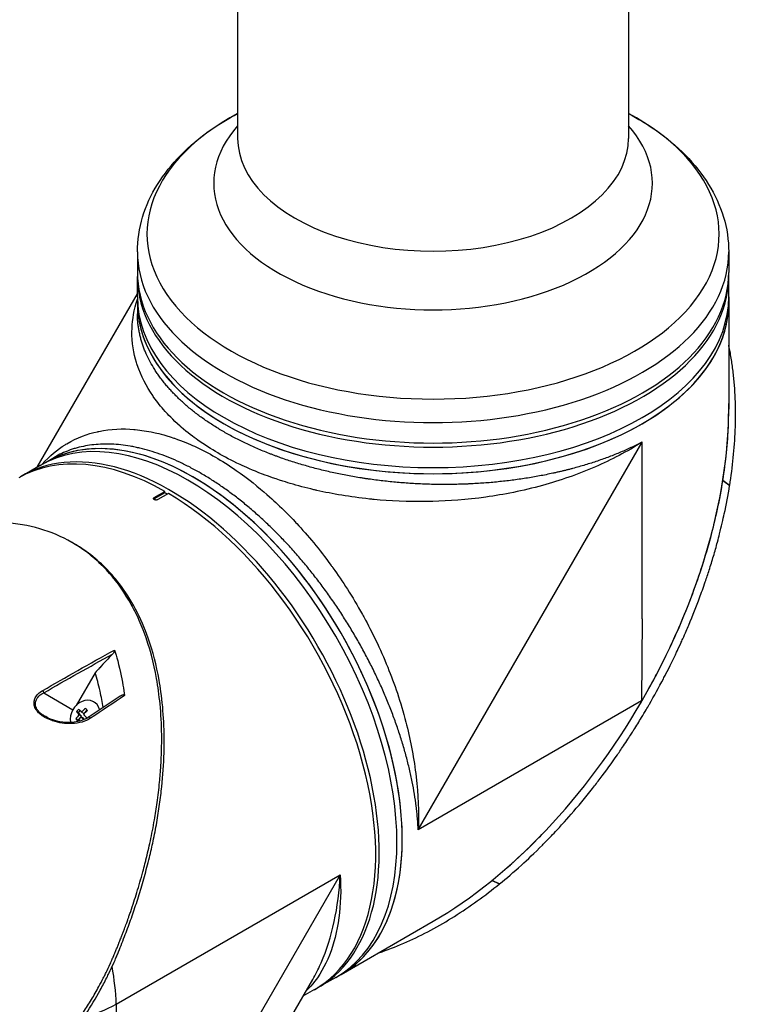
# Model space of a CAD drawing. Header units: millimetres. Extents: x 0 to 4378, y 0 to 2376.
# Tile 329 of 339: x 2626 to 2770, y 1484 to 1681. Entities that reach past the tile are written whole.
import ezdxf

# ---------------------------------------------------------------- set-up
doc = ezdxf.new("R2010")
doc.units = ezdxf.units.MM
doc.header["$LTSCALE"] = 0.2
doc.layers.add('01_Object Line', color=4, linetype='Continuous')

# ---------------------------------------------------------------- blocks, each defined once
blk = doc.blocks.new('Blk$A32R2-0W24N')
for p, q in [((39, 810.22), (39, 623.23)), ((-39, 783.9), (-39, 623.23)), ((-59, 600.55), (-59, 596.46)), ((59, 600.55), (59, 596.46)), ((-59, 591.56), (-59, 595.65)), ((59, 591.56), (59, 595.65)), ((-78.98, 557.59), (-59, 592.19)), ((-59, 591.56), (-59, 590.34)), ((-59, 590.34), (-59, 588.21)), ((59, 591.56), (59, 590.34)), ((59, 590.34), (59, 569.13)), ((-2.97, 485.17), (41.72, 562.58)), ((41.72, 527.31), (41.72, 562.58)), ((-78.43, 557.91), (-77.37, 558.52)), ((-77.37, 558.52), (-75.53, 559.58)), ((-78.43, 557.91), (-81.97, 555.87)), ((-38.45, 558.08), (-38.45, 558.08)), ((-17.19, 555.93), (-17.19, 555.93)), ((57.83, 554.93), (57.83, 554.92)), ((57.83, 554.93), (59.19, 553.94)), ((59.18, 553.93), (57.83, 554.92)), ((-55.65, 551.51), (-53.53, 552.74)), ((-53.53, 552.49), (-55.65, 551.27)), ((-53.53, 552.49), (-53.53, 552.74)), ((-53.03, 552.21), (-53.53, 552.49)), ((59.18, 553.93), (59.19, 553.94)), ((-55.65, 551.51), (-55.65, 551.27)), ((-52.82, 552.33), (-54.94, 551.11)), ((-17.02, 551.78), (-17.02, 551.78)), ((-71.54, 542.24), (-72.04, 542.52)), ((-22.98, 541.44), (-22.98, 541.44)), ((41.72, 527.31), (41.6, 510.9)), ((-67.45, 516.55), (-71.24, 510)), ((-77.7, 512.53), (-71.87, 509.16)), ((-67.56, 510.65), (-67.7, 510.74)), ((41.6, 510.9), (-2.97, 485.17)), ((-70.9, 507.09), (-71.27, 507.31)), ((-70.78, 508.56), (-71.15, 508.77)), ((-70.9, 507.09), (-70.18, 507.89)), ((-70.78, 508.56), (-70.41, 508.97)), ((-70.18, 507.89), (-70.78, 508.56)), ((-70.18, 507.89), (-70.66, 508.17)), ((-69.77, 507.44), (-70.26, 507.72)), ((-69.69, 508.42), (-70.18, 508.7)), ((-69.6, 507.24), (-69.77, 507.44)), ((-69.69, 508.42), (-69.06, 509.11)), ((-70.8, 506.98), (-70.9, 507.09)), ((-63.22, 450.39), (-18.53, 476.19)), ((-18.53, 476.19), (-63.22, 398.79)), ((13.24, 474.37), (11.7, 475.04)), ((11.72, 475.06), (13.25, 474.38)), ((13.24, 474.37), (13.25, 474.38)), ((-18.37, 456.33), (0, 466.94)), ((-19.43, 455.72), (-18.37, 456.33)), ((-63.69, 455.62), (-63.69, 455.62)), ((-48.15, 413.51), (-24.01, 455.32)), ((-19.43, 455.72), (-22.97, 453.68)), ((-23.67, 453.27), (-25.96, 451.95)), ((-63.22, 450.39), (-63.22, 398.79))]:
    blk.add_line(p, q)
for centre, major_axis, ratio, start_param, end_param in [((0, 604.13), (-57.09, 0), 0.57735, 5.464399, 10.243564), ((0, 614.27), (-43.77, 0), 0.57735, 5.811978, 9.895986), ((0, 623.23), (-39, 0), 0.57735, 0, 3.141593), ((0, 600.55), (-59, 0), 0.57735, 0, 3.141593), ((0, 595.65), (59, 0), 0.57735, 3.129608, 6.29517), ((0, 596.46), (-59, 0), 0.57735, 0, 3.141593), ((0, 591.56), (59, 0), 0.57735, 3.141593, 6.283185), ((0, 591.56), (59, 0), 0.57735, 3.141593, 6.283185), ((0, 590.34), (-59, 0), 0.57735, 0, 3.141593), ((0, 590.34), (59, 0), 0.57735, 3.141593, 6.283185), ((0, 535.06), (-41.72, -72.26), 0.57735, 1.570796, 2.356194), ((-48.93, 506.81), (-29.5, 51.1), 0.57735, 3.141593, 6.283185), ((-48.93, 506.81), (-29.5, 51.1), 0.57735, 3.141593, 6.283185), ((-47.87, 507.42), (29.5, -51.1), 0.57735, 0, 3.141593), ((-47.87, 507.42), (-29.5, 51.1), 0.57735, 3.141593, 6.283185), ((-45.56, 566.52), (2.1, 0), 0.57735, 1.972028, 1.97218), ((-45.56, 566.52), (-2.1, 0), 0.57735, 2.574714, 2.574853), ((0, 583.56), (30.05, 52.05), 0.57735, 2.239653, 2.239654), ((-52.47, 504.77), (-29.5, 51.1), 0.57735, 3.129608, 6.29517), ((39.53, 560.48), (2.1, 0), 0.57735, 1.254797, 1.254954), ((-53.17, 504.36), (-29.5, 51.1), 0.57735, 5.506262, 6.283185), ((39.53, 560.48), (-2.1, 0), 0.57735, 0.29, 0.290926), ((-29.79, 554.86), (2.1, 0), 0.57735, 2.716979, 2.718141), ((-16.72, 556.51), (1.5, 0), 0.57735, 5.151807, 5.151896), ((-29.79, 554.86), (-2.1, 0), 0.57735, 2.561642, 2.561674), ((0, 585.85), (55, 0), 0.57735, 4.753872, 4.753895), ((-55.3, 551.07), (-0.5, 0), 0.57735, 5.497787, 5.84542), ((-53.17, 504.36), (29.5, -51.1), 0.57735, 0, 2.34772), ((0, 535.06), (-30.05, -52.05), 0.57735, 4.751551, 4.751552), ((-23.8, 543.66), (-1.05, 1.82), 0.57735, 0.982352, 0.982903), ((-23.8, 543.66), (-1.05, 1.82), 0.57735, 2.748048, 2.748866), ((-78.05, 512.73), (0.25, -0.433), 0.549074, 0.810262, 1.899061), ((-69.43, 507.75), (1.73, 2.98), 0.816496, 5.602635, 8.626605), ((-68.78, 507.8), (-3.18, -2.86), 0.558249, 4.806069, 4.97564), ((-67.73, 507.17), (-3.33, 3.03), 0.147283, 0.643385, 0.890531), ((-68.18, 507.13), (-3.35, -3.01), 0.558249, 4.563154, 4.810301), ((-67.01, 507.97), (-3.17, 2.88), 0.147283, 0.8863, 1.055871), ((0, 535.06), (41.72, 72.26), 0.57735, 3.926991, 4.709405), ((0, 535.06), (-41.9, -71.34), 0.582263, 1.57216, 1.575143), ((-0.12, 534.99), (29.11, -51.32), 0.582366, 0.786905, 0.789838), ((-0.12, 534.99), (29.11, -51.32), 0.582366, 0.786854, 0.786905), ((-68.18, 507.13), (-3.35, -3.01), 0.558249, 4.971408, 5.218555), ((-68.94, 505.85), (3.17, -2.88), 0.147283, 4.027892, 4.197464), ((-68.22, 506.64), (3.33, -3.03), 0.147283, 3.784977, 4.032124), ((-67.77, 506.68), (3.35, 3.01), 0.558249, 1.829816, 2.076962), ((-68.22, 506.64), (3.33, -3.03), 0.147283, 4.193232, 4.374842), ((-67.77, 506.68), (3.35, 3.01), 0.558249, 1.421561, 1.668708), ((-67.73, 507.17), (-3.33, 3.03), 0.147283, 1.051639, 1.298786), ((-67.17, 506.01), (3.18, 2.86), 0.558249, 1.664476, 1.665901), ((-68.55, 507.24), (-0.28, 0.415), 0.555611, 4.846848, 6.283182), ((-68.55, 507.24), (-0.28, 0.415), 0.555611, 6.283182, 6.283336), ((-69.43, 507.75), (-1.73, -2.98), 0.816496, 5.579462, 5.579477), ((-41.15, 511.3), (21.5, -37.24), 0.57735, 0.049277, 0.049282), ((-41.86, 510.89), (21.5, -37.24), 0.57735, 0.085083, 0.085088), ((-41.86, 510.89), (21.25, -36.81), 0.57735, 0.101591, 0.101592), ((-43.98, 509.67), (22.4, -38.8), 0.57735, 0.134651, 0.134671), ((-43.63, 509.87), (22.15, -38.36), 0.57735, 0.133963, 0.133979), ((-53.53, 504.16), (27.89, -48.31), 0.57735, 0.115156, 0.11516), ((-104.93, 474.48), (31.63, -49.85), 0.54732, 0.762451, 0.917155), ((-53.53, 504.16), (28.34, -49.09), 0.57735, 0.058731, 0.05877), ((-104.93, 474.48), (-58.98, 2.47), 0.54732, 2.227834, 2.379142)]:
    blk.add_ellipse(centre, major_axis=major_axis, ratio=ratio, start_param=start_param, end_param=end_param)
for points, knots in [([(-59, 600.55), (-59, 602.9), (-58.65, 605.25), (-57.28, 609.79), (-56.27, 611.97), (-53.7, 616.1), (-52.15, 618.05), (-48.58, 621.67), (-46.57, 623.36), (-42.69, 626.08), (-40.89, 627.18), (-39, 628.2)], [2.3561945, 2.3561945, 2.3561945, 2.3561945, 2.5283284, 2.5283284, 2.7004623, 2.7004623, 2.8725962, 2.8725962, 3.0447301, 3.0447301, 3.1762725, 3.1762725, 3.1762725, 3.1762725]), ([(39, 628.2), (40.89, 627.18), (42.69, 626.08), (46.57, 623.36), (48.58, 621.67), (52.15, 618.05), (53.7, 616.1), (56.27, 611.97), (57.28, 609.79), (58.65, 605.25), (59, 602.9), (59, 600.55)], [4.6777091, 4.6777091, 4.6777091, 4.6777091, 4.8092516, 4.8092516, 4.9813855, 4.9813855, 5.1535194, 5.1535194, 5.3256532, 5.3256532, 5.4977871, 5.4977871, 5.4977871, 5.4977871]), ([(41.72, 562.58), (38.7, 560.67), (35.55, 559.03), (32.39, 557.66), (28.84, 556.12), (25.29, 554.9), (21.86, 553.95), (17.89, 552.85), (14.08, 552.11), (10.56, 551.61), (6.65, 551.06), (3.09, 550.82), (-0.05, 550.73), (-0.4, 550.72), (-0.75, 550.72), (-1.09, 550.71), (-5.08, 550.65), (-8.65, 550.83), (-11.77, 551.13), (-12.08, 551.16), (-12.38, 551.19), (-12.68, 551.22), (-16.57, 551.63), (-20.07, 552.24), (-23.17, 552.94), (-23.38, 552.99), (-23.59, 553.04), (-23.79, 553.09), (-25.38, 553.46), (-26.96, 553.88), (-28.55, 554.35), (-29.57, 554.65), (-31.33, 555.19), (-33.7, 556.08), (-33.81, 556.12), (-33.91, 556.16), (-34.02, 556.2), (-36.01, 556.97), (-37.49, 557.63), (-38.52, 558.11), (-40.18, 558.89), (-41.65, 559.67), (-42.96, 560.43), (-44.27, 561.18), (-45.61, 562.03), (-46.96, 562.98), (-47.81, 563.59), (-48.96, 564.44), (-50.29, 565.6), (-50.35, 565.65), (-50.4, 565.7), (-50.46, 565.74), (-52.03, 567.13), (-52.96, 568.14), (-53.47, 568.71), (-54.31, 569.65), (-55.06, 570.59), (-55.73, 571.52), (-55.8, 571.63), (-55.88, 571.74), (-55.96, 571.86), (-57.2, 573.66), (-58.29, 575.71), (-59.04, 577.99), (-59.09, 578.14), (-59.14, 578.3), (-59.19, 578.46), (-59.75, 580.3), (-60.13, 582.4), (-60.09, 584.77), (-60.09, 584.97), (-60.08, 585.16), (-60.07, 585.36), (-60, 587.07), (-59.7, 589), (-59, 591.13)], [0, 0, 0, 0, 0.0513847, 0.0513847, 0.0513847, 0.1089687, 0.1089687, 0.1089687, 0.1757473, 0.1757473, 0.1757473, 0.25, 0.25, 0.25, 0.2549863, 0.2549863, 0.2549863, 0.3125, 0.3125, 0.3125, 0.3170092, 0.3170092, 0.3170092, 0.375, 0.375, 0.375, 0.3786541, 0.3786541, 0.3786541, 0.40625, 0.40625, 0.40625, 0.4375, 0.4375, 0.4375, 0.4390424, 0.4390424, 0.4390424, 0.46875, 0.46875, 0.46875, 0.5, 0.5, 0.5, 0.53125, 0.53125, 0.53125, 0.5612496, 0.5612496, 0.5612496, 0.5625, 0.5625, 0.5625, 0.59375, 0.59375, 0.59375, 0.621688, 0.621688, 0.621688, 0.625, 0.625, 0.625, 0.6835073, 0.6835073, 0.6835073, 0.6875, 0.6875, 0.6875, 0.7452724, 0.7452724, 0.7452724, 0.75, 0.75, 0.75, 0.8187282, 0.8187282, 0.8187282, 0.8187282]), ([(41.72, 562.58), (41.71, 562.57), (41.69, 562.56), (41.64, 562.54), (41.57, 562.5), (41.46, 562.44), (41.33, 562.38), (41.16, 562.29), (40.94, 562.18), (40.59, 562.01), (40.15, 561.79), (39.61, 561.54), (39.07, 561.29), (38.35, 560.96), (37.43, 560.56), (36.3, 560.1), (35.15, 559.65), (33.99, 559.22), (32.41, 558.67), (30.78, 558.15), (29.12, 557.66), (28.06, 557.37), (27.21, 557.15), (26.56, 556.98), (25.91, 556.82), (25.25, 556.67), (24.59, 556.51), (23.7, 556.32), (22.59, 556.08), (21.25, 555.82), (19.44, 555.5), (17.16, 555.14), (14.85, 554.85), (12.98, 554.65), (11.57, 554.51), (10.15, 554.4), (8.72, 554.31), (7.52, 554.24), (6.55, 554.2), (5.58, 554.17), (4.37, 554.14), (2.93, 554.12), (1.48, 554.12), (-0.44, 554.15), (-2.85, 554.23), (-5.24, 554.38), (-7.15, 554.54), (-8.58, 554.68), (-10.01, 554.83), (-11.44, 555.01), (-12.63, 555.17), (-13.58, 555.31), (-14.52, 555.46), (-15.69, 555.65), (-17.55, 555.99), (-19.84, 556.45), (-22.53, 557.08), (-25.17, 557.78), (-27.32, 558.42), (-29.01, 558.97), (-30.06, 559.33), (-30.89, 559.63), (-31.51, 559.86), (-32.12, 560.09), (-32.93, 560.4), (-33.94, 560.8), (-35.51, 561.47), (-37.04, 562.16), (-38.52, 562.88), (-39.61, 563.44), (-40.5, 563.92), (-41.2, 564.31), (-41.72, 564.61), (-42.23, 564.91), (-42.91, 565.31), (-43.73, 565.82), (-44.69, 566.45), (-45.93, 567.29), (-47.41, 568.38), (-48.79, 569.5), (-49.84, 570.42), (-50.6, 571.12), (-51.33, 571.84), (-51.91, 572.44), (-52.36, 572.92), (-52.69, 573.29), (-53.02, 573.66), (-53.44, 574.16), (-53.94, 574.79), (-54.52, 575.55), (-55.05, 576.31), (-55.73, 577.33), (-56.48, 578.62), (-57.12, 579.92), (-57.57, 580.97), (-57.87, 581.76), (-58.13, 582.56), (-58.36, 583.36), (-58.56, 584.17), (-58.72, 584.98), (-58.85, 585.79), (-58.96, 586.87), (-59, 587.67), (-59, 588.21), (-59, 588.21)], [-0.0000644, -0.0000644, -0.0000644, -0.0000644, -0.0000148, 0.0000348, 0.000134, 0.0003324, 0.0005308, 0.0007292, 0.001126, 0.0015228, 0.0023163, 0.0031099, 0.0039035, 0.0046971, 0.0062842, 0.0078714, 0.0094585, 0.0110457, 0.0126328, 0.0158071, 0.0173942, 0.0189814, 0.019775, 0.0205685, 0.0213621, 0.0221557, 0.0229493, 0.0237428, 0.02533, 0.0269171, 0.0285043, 0.0316786, 0.0348529, 0.03644, 0.0380272, 0.0396143, 0.0412015, 0.0427886, 0.0435822, 0.0443758, 0.0459629, 0.04755, 0.0491372, 0.0507243, 0.0538986, 0.0570729, 0.0586601, 0.0602472, 0.0618344, 0.0634215, 0.0650087, 0.0658022, 0.0665958, 0.068183, 0.0697701, 0.0729444, 0.0761187, 0.079293, 0.0824673, 0.0840544, 0.0856416, 0.0864352, 0.0872287, 0.0880223, 0.0888159, 0.090403, 0.0919902, 0.0951645, 0.0967516, 0.0983388, 0.0999259, 0.1007195, 0.1015131, 0.1023066, 0.1031002, 0.1046874, 0.1062745, 0.1078617, 0.111036, 0.1142102, 0.1157974, 0.1173845, 0.1189717, 0.1205588, 0.1213524, 0.122146, 0.1229396, 0.1237331, 0.1253203, 0.1269074, 0.1284946, 0.1300817, 0.133256, 0.1364303, 0.1380175, 0.1396046, 0.1411918, 0.1427789, 0.144366, 0.1459532, 0.1475403, 0.1491275, 0.1523018, 0.1523127, 0.1523127, 0.1523127, 0.1523127]), ([(59.19, 553.94), (59.77, 557.62), (60.16, 561.31), (60.3, 564.96), (60.34, 565.87), (60.36, 566.78), (60.37, 567.69), (60.37, 568.6), (60.36, 569.5), (60.34, 570.4), (60.32, 570.85), (60.31, 571.3), (60.29, 571.75), (60.26, 572.2), (60.24, 572.64), (60.21, 573.09), (60.18, 573.54), (60.15, 573.98), (60.11, 574.43), (60.07, 574.87), (60.02, 575.31), (59.98, 575.76), (59.88, 576.64), (59.77, 577.51), (59.64, 578.38), (59.52, 579.25), (59.37, 580.12), (59.2, 580.97), (59.14, 581.3), (59.07, 581.63), (59, 581.96)], [0, 0, 0, 0, 0.25, 0.25, 0.25, 0.3125, 0.3125, 0.3125, 0.375, 0.375, 0.375, 0.40625, 0.40625, 0.40625, 0.4375, 0.4375, 0.4375, 0.46875, 0.46875, 0.46875, 0.5, 0.5, 0.5, 0.5625, 0.5625, 0.5625, 0.625, 0.625, 0.625, 0.6490654, 0.6490654, 0.6490654, 0.6490654]), ([(57.83, 554.93), (58.42, 558.63), (58.81, 562.33), (58.95, 566), (58.98, 566.92), (59, 567.83), (59.01, 568.74), (59.01, 569.26), (59.01, 569.78), (59, 570.3)], [-1, -1, -1, -1, -0.75, -0.75, -0.75, -0.6875, -0.6875, -0.6875, -0.6518581, -0.6518581, -0.6518581, -0.6518581]), ([(-78.05, 558.13), (-76.5, 559.87), (-74.92, 561.11), (-73.44, 562.04), (-73.32, 562.11), (-73.21, 562.18), (-73.1, 562.25), (-71, 563.5), (-68.93, 564.24), (-67, 564.66), (-66.9, 564.69), (-66.8, 564.71), (-66.69, 564.73), (-64.3, 565.23), (-61.93, 565.3), (-59.7, 565.12), (-59.61, 565.11), (-59.53, 565.1), (-59.44, 565.09), (-58.26, 564.98), (-57.04, 564.8), (-55.76, 564.52), (-55.07, 564.37), (-53.74, 564.08), (-51.73, 563.4), (-51.68, 563.38), (-51.64, 563.37), (-51.59, 563.35), (-49.92, 562.77), (-48.59, 562.2), (-47.62, 561.75), (-46.14, 561.07), (-44.75, 560.34), (-43.45, 559.59), (-42.15, 558.84), (-40.76, 557.96), (-39.27, 556.93), (-38.31, 556.27), (-36.99, 555.31), (-35.31, 553.95), (-35.26, 553.91), (-35.2, 553.86), (-35.14, 553.81), (-33.14, 552.18), (-31.81, 550.93), (-31.1, 550.26), (-29.85, 549.08), (-28.65, 547.88), (-27.51, 546.66), (-27.41, 546.55), (-27.31, 546.45), (-27.22, 546.35), (-25.01, 543.97), (-22.68, 541.2), (-20.34, 537.97), (-20.22, 537.8), (-20.1, 537.64), (-19.98, 537.47), (-18.11, 534.86), (-16.1, 531.78), (-14.1, 528.18), (-13.98, 527.98), (-13.87, 527.77), (-13.76, 527.56), (-12.22, 524.76), (-10.59, 521.46), (-9.05, 517.64), (-7.72, 514.36), (-6.46, 510.69), (-5.43, 506.69), (-5.38, 506.5), (-5.33, 506.31), (-5.28, 506.11), (-4.45, 502.81), (-3.79, 499.32), (-3.38, 495.72), (-2.98, 492.27), (-2.82, 488.72), (-2.97, 485.17)], [0.1889078, 0.1889078, 0.1889078, 0.1889078, 0.25, 0.25, 0.25, 0.2532003, 0.2532003, 0.2532003, 0.3125, 0.3125, 0.3125, 0.315088, 0.315088, 0.315088, 0.375, 0.375, 0.375, 0.3771886, 0.3771886, 0.3771886, 0.40625, 0.40625, 0.40625, 0.4375, 0.4375, 0.4375, 0.4383069, 0.4383069, 0.4383069, 0.46875, 0.46875, 0.46875, 0.5, 0.5, 0.5, 0.53125, 0.53125, 0.53125, 0.5614637, 0.5614637, 0.5614637, 0.5625, 0.5625, 0.5625, 0.59375, 0.59375, 0.59375, 0.6225557, 0.6225557, 0.6225557, 0.625, 0.625, 0.625, 0.6844623, 0.6844623, 0.6844623, 0.6875, 0.6875, 0.6875, 0.7466289, 0.7466289, 0.7466289, 0.75, 0.75, 0.75, 0.8157706, 0.8157706, 0.8157706, 0.8722986, 0.8722986, 0.8722986, 0.875, 0.875, 0.875, 0.9388377, 0.9388377, 0.9388377, 1, 1, 1, 1]), ([(-2.97, 485.17), (-2.97, 485.27), (-2.98, 485.37), (-2.98, 485.47), (-2.99, 485.56), (-2.99, 485.66), (-3, 485.76), (-3.01, 485.95), (-3.02, 486.15), (-3.03, 486.34), (-3.06, 486.73), (-3.09, 487.13), (-3.12, 487.52), (-3.15, 487.91), (-3.19, 488.31), (-3.23, 488.71), (-3.28, 489.1), (-3.32, 489.5), (-3.37, 489.9), (-3.47, 490.7), (-3.59, 491.51), (-3.72, 492.32), (-3.86, 493.14), (-4, 493.96), (-4.17, 494.78), (-4.33, 495.61), (-4.51, 496.44), (-4.71, 497.28), (-4.91, 498.12), (-5.12, 498.97), (-5.35, 499.82), (-5.46, 500.24), (-5.58, 500.67), (-5.7, 501.1), (-5.83, 501.53), (-5.95, 501.96), (-6.08, 502.39), (-6.35, 503.26), (-6.62, 504.12), (-6.91, 504.98), (-7.2, 505.85), (-7.51, 506.71), (-7.82, 507.57), (-8.14, 508.43), (-8.47, 509.3), (-8.82, 510.16), (-9.17, 511.02), (-9.53, 511.88), (-9.9, 512.74), (-10.27, 513.6), (-10.66, 514.46), (-11.06, 515.31), (-11.46, 516.17), (-11.88, 517.03), (-12.31, 517.89), (-12.52, 518.32), (-12.74, 518.75), (-12.96, 519.17), (-13.19, 519.6), (-13.41, 520.03), (-13.64, 520.46), (-14.1, 521.31), (-14.56, 522.16), (-15.04, 523), (-15.52, 523.83), (-16.01, 524.66), (-16.51, 525.49), (-17.01, 526.31), (-17.52, 527.13), (-18.04, 527.93), (-18.56, 528.74), (-19.09, 529.54), (-19.63, 530.33), (-20.17, 531.12), (-20.72, 531.91), (-21.28, 532.69), (-21.84, 533.46), (-22.41, 534.23), (-22.99, 534.99), (-23.29, 535.37), (-23.58, 535.75), (-23.88, 536.13), (-24.17, 536.51), (-24.47, 536.88), (-24.77, 537.25), (-25.37, 538), (-25.98, 538.72), (-26.59, 539.44), (-27.21, 540.15), (-27.83, 540.85), (-28.45, 541.53), (-29.07, 542.22), (-29.7, 542.89), (-30.34, 543.55), (-30.97, 544.21), (-31.62, 544.85), (-32.26, 545.48), (-32.91, 546.11), (-33.56, 546.73), (-34.22, 547.33), (-34.88, 547.94), (-35.54, 548.52), (-36.22, 549.1), (-36.89, 549.67), (-37.56, 550.23), (-38.24, 550.78), (-38.92, 551.32), (-39.6, 551.84), (-40.28, 552.35), (-40.96, 552.86), (-41.64, 553.34), (-42.33, 553.82), (-43.01, 554.29), (-43.7, 554.74), (-44.38, 555.17), (-44.73, 555.39), (-45.07, 555.6), (-45.41, 555.81), (-45.76, 556.02), (-46.1, 556.22), (-46.45, 556.42), (-46.79, 556.62), (-47.13, 556.81), (-47.48, 557), (-47.82, 557.19), (-48.16, 557.37), (-48.5, 557.55), (-49.19, 557.91), (-49.86, 558.24), (-50.54, 558.56), (-51.21, 558.87), (-51.89, 559.17), (-52.56, 559.44), (-53.23, 559.72), (-53.89, 559.97), (-54.55, 560.21), (-55.22, 560.44), (-55.87, 560.65), (-56.53, 560.85), (-57.19, 561.04), (-57.84, 561.21), (-58.49, 561.37), (-58.81, 561.44), (-59.13, 561.51), (-59.46, 561.58), (-59.78, 561.65), (-60.1, 561.71), (-60.42, 561.76), (-61.06, 561.87), (-61.7, 561.96), (-62.32, 562.03), (-62.94, 562.1), (-63.56, 562.14), (-64.16, 562.17), (-64.77, 562.19), (-65.36, 562.2), (-65.95, 562.18), (-66.54, 562.16), (-67.12, 562.12), (-67.69, 562.06), (-68.26, 562), (-68.82, 561.92), (-69.38, 561.82), (-69.93, 561.72), (-70.48, 561.59), (-71.01, 561.45), (-71.28, 561.38), (-71.55, 561.3), (-71.81, 561.22), (-72.07, 561.13), (-72.33, 561.04), (-72.59, 560.95), (-73.11, 560.76), (-73.61, 560.55), (-74.1, 560.33), (-74.59, 560.1), (-75.06, 559.85), (-75.53, 559.58), (-75.53, 559.58), (-75.53, 559.58), (-75.53, 559.58)], [-0.0000637, -0.0000637, -0.0000637, -0.0000637, 0.0002965, 0.0002965, 0.0002965, 0.0006567, 0.0006567, 0.0006567, 0.0013771, 0.0013771, 0.0013771, 0.0028179, 0.0028179, 0.0028179, 0.0042587, 0.0042587, 0.0042587, 0.0056995, 0.0056995, 0.0056995, 0.0085812, 0.0085812, 0.0085812, 0.0114628, 0.0114628, 0.0114628, 0.0143444, 0.0143444, 0.0143444, 0.017226, 0.017226, 0.017226, 0.0186668, 0.0186668, 0.0186668, 0.0201076, 0.0201076, 0.0201076, 0.0229892, 0.0229892, 0.0229892, 0.0258708, 0.0258708, 0.0258708, 0.0287525, 0.0287525, 0.0287525, 0.0316341, 0.0316341, 0.0316341, 0.0345157, 0.0345157, 0.0345157, 0.0373973, 0.0373973, 0.0373973, 0.0388381, 0.0388381, 0.0388381, 0.0402789, 0.0402789, 0.0402789, 0.0431605, 0.0431605, 0.0431605, 0.0460421, 0.0460421, 0.0460421, 0.0489257, 0.0489257, 0.0489257, 0.0518054, 0.0518054, 0.0518054, 0.054687, 0.054687, 0.054687, 0.0575686, 0.0575686, 0.0575686, 0.0590094, 0.0590094, 0.0590094, 0.0604502, 0.0604502, 0.0604502, 0.0633318, 0.0633318, 0.0633318, 0.0662134, 0.0662134, 0.0662134, 0.0690951, 0.0690951, 0.0690951, 0.0719767, 0.0719767, 0.0719767, 0.0748582, 0.0748582, 0.0748582, 0.0777399, 0.0777399, 0.0777399, 0.0806215, 0.0806215, 0.0806215, 0.0835031, 0.0835031, 0.0835031, 0.0863847, 0.0863847, 0.0863847, 0.0892664, 0.0892664, 0.0892664, 0.0907048, 0.0907048, 0.0907048, 0.092148, 0.092148, 0.092148, 0.0935873, 0.0935873, 0.0935873, 0.0950296, 0.0950296, 0.0950296, 0.0979112, 0.0979112, 0.0979112, 0.1007928, 0.1007928, 0.1007928, 0.1036744, 0.1036744, 0.1036744, 0.106556, 0.106556, 0.106556, 0.1094377, 0.1094377, 0.1094377, 0.1108785, 0.1108785, 0.1108785, 0.1123193, 0.1123193, 0.1123193, 0.1152009, 0.1152009, 0.1152009, 0.1180825, 0.1180825, 0.1180825, 0.1209641, 0.1209641, 0.1209641, 0.1238457, 0.1238457, 0.1238457, 0.1267273, 0.1267273, 0.1267273, 0.129609, 0.129609, 0.129609, 0.1310498, 0.1310498, 0.1310498, 0.1324906, 0.1324906, 0.1324906, 0.1353722, 0.1353722, 0.1353722, 0.1382538, 0.1382538, 0.1382538, 0.1382579, 0.1382579, 0.1382579, 0.1382579]), ([(43.08, 513.39), (43.59, 514.31), (44.09, 515.24), (44.58, 516.18), (45.5, 517.93), (46.38, 519.7), (47.23, 521.49), (48.91, 525.06), (50.45, 528.7), (51.81, 532.39), (53.18, 536.08), (54.38, 539.81), (55.4, 543.57), (55.9, 545.45), (56.36, 547.34), (56.77, 549.23), (57.17, 551.12), (57.53, 553.02), (57.83, 554.92)], [-0.4708044, -0.4708044, -0.4708044, -0.4708044, -0.4375, -0.4375, -0.4375, -0.375, -0.375, -0.375, -0.25, -0.25, -0.25, -0.125, -0.125, -0.125, -0.0625, -0.0625, -0.0625, 0, 0, 0, 0]), ([(13.25, 474.38), (14.62, 475.5), (16.09, 476.75), (17.62, 478.13), (18.86, 479.25), (20.26, 480.58), (21.82, 482.13), (22, 482.32), (22.4, 482.72), (23, 483.34), (23.25, 483.59), (23.54, 483.89), (23.85, 484.22), (24.68, 485.09), (25.34, 485.81), (25.84, 486.36), (26.87, 487.5), (28.17, 488.96), (29.68, 490.79), (30.41, 491.67), (31.13, 492.56), (31.82, 493.45), (32.34, 494.1), (32.84, 494.75), (33.33, 495.4), (34.52, 496.97), (35.67, 498.56), (36.79, 500.18), (37.2, 500.77), (37.67, 501.46), (38.22, 502.28), (38.86, 503.24), (39.33, 503.97), (39.65, 504.46), (39.84, 504.77), (39.98, 504.99), (40.06, 505.11), (40.58, 505.94), (41.1, 506.78), (41.61, 507.62), (42.3, 508.76), (42.79, 509.61), (43.12, 510.17), (43.13, 510.2), (43.15, 510.22), (43.16, 510.25), (44.13, 511.93), (45.06, 513.62), (45.97, 515.35), (46.12, 515.63), (46.27, 515.92), (46.41, 516.19), (47.25, 517.82), (47.98, 519.31), (48.61, 520.64), (48.77, 520.99), (49.05, 521.59), (49.44, 522.44), (49.56, 522.71), (49.7, 523), (49.84, 523.32), (50.34, 524.44), (50.73, 525.35), (51.01, 526.02), (51.86, 528.03), (52.57, 529.85), (53.18, 531.49), (53.55, 532.48), (53.93, 533.55), (54.33, 534.69), (54.58, 535.44), (54.84, 536.22), (55.1, 537.03), (55.4, 537.96), (55.69, 538.89), (55.96, 539.82), (56.24, 540.76), (56.5, 541.69), (56.75, 542.63), (56.9, 543.2), (57.05, 543.74), (57.18, 544.26), (57.57, 545.79), (57.87, 547.13), (58.12, 548.27), (58.5, 550.07), (58.86, 551.95), (59.18, 553.93)], [-1, -1, -1, -1, -0.9375, -0.9375, -0.9375, -0.875, -0.875, -0.875, -0.8528979, -0.8528979, -0.8528979, -0.84375, -0.84375, -0.84375, -0.8125, -0.8125, -0.8125, -0.75, -0.75, -0.75, -0.7138981, -0.7138981, -0.7138981, -0.6875, -0.6875, -0.6875, -0.625, -0.625, -0.625, -0.5982143, -0.5982143, -0.5982143, -0.5763525, -0.5763525, -0.5763525, -0.5625, -0.5625, -0.5625, -0.53125, -0.53125, -0.53125, -0.5, -0.5, -0.5, -0.4990096, -0.4990096, -0.4990096, -0.4375, -0.4375, -0.4375, -0.4283694, -0.4283694, -0.4283694, -0.375, -0.375, -0.375, -0.3512462, -0.3512462, -0.3512462, -0.34375, -0.34375, -0.34375, -0.3125, -0.3125, -0.3125, -0.25, -0.25, -0.25, -0.2121786, -0.2121786, -0.2121786, -0.1875, -0.1875, -0.1875, -0.15625, -0.15625, -0.15625, -0.125, -0.125, -0.125, -0.1091039, -0.1091039, -0.1091039, -0.0625, -0.0625, -0.0625, 0, 0, 0, 0]), ([(-54.94, 551.11), (-54.98, 551.08), (-55.03, 551.06), (-55.08, 551.05), (-55.13, 551.04), (-55.18, 551.03), (-55.24, 551.02), (-55.3, 551.02), (-55.35, 551.02), (-55.41, 551.03), (-55.46, 551.04), (-55.52, 551.05), (-55.56, 551.07), (-55.59, 551.08), (-55.62, 551.09), (-55.65, 551.11), (-55.69, 551.13), (-55.72, 551.16), (-55.75, 551.19), (-55.77, 551.21), (-55.79, 551.25), (-55.79, 551.28), (-55.8, 551.31), (-55.8, 551.34), (-55.78, 551.37), (-55.77, 551.41), (-55.75, 551.44), (-55.72, 551.46), (-55.7, 551.48), (-55.68, 551.5), (-55.65, 551.51)], [0, 0, 0, 0, 0.107468, 0.107468, 0.107468, 0.214935, 0.214935, 0.214935, 0.322405, 0.322405, 0.322405, 0.429877, 0.429877, 0.429877, 0.5, 0.5, 0.5, 0.607468, 0.607468, 0.607468, 0.714935, 0.714935, 0.714935, 0.822405, 0.822405, 0.822405, 0.929877, 0.929877, 0.929877, 1, 1, 1, 1]), ([(-101.43, 417.44), (-101.41, 417.46), (-101.21, 417.58), (-101.11, 417.65), (-101.03, 417.7), (-100.79, 417.85), (-100.63, 417.96), (-100.16, 418.27), (-99.84, 418.48), (-98.89, 419.12), (-98.27, 419.55), (-96.4, 420.88), (-95.17, 421.8), (-93.67, 422.98), (-93.37, 423.21), (-92.69, 423.75), (-92.31, 424.07), (-91.24, 424.95), (-90.54, 425.54), (-89.71, 426.27), (-89.57, 426.39), (-89.31, 426.62), (-89.19, 426.72), (-87.76, 427.99), (-86.48, 429.19), (-84.51, 431.12), (-83.8, 431.83), (-82.29, 433.37), (-81.5, 434.21), (-78.63, 437.32), (-76.62, 439.67), (-74.04, 442.89), (-73.41, 443.7), (-72.7, 444.64), (-72.6, 444.76), (-72.44, 444.97), (-72.37, 445.07), (-72.22, 445.26), (-72.15, 445.36), (-71.98, 445.6), (-71.88, 445.72), (-71.71, 445.95), (-71.64, 446.05), (-71.47, 446.29), (-71.37, 446.43), (-71.18, 446.69), (-71.1, 446.81), (-70.58, 447.54), (-70.15, 448.17), (-69.2, 449.62), (-68.68, 450.45), (-67.67, 452.14), (-67.17, 453), (-66.4, 454.43), (-66.1, 455), (-65.75, 455.69), (-65.68, 455.82), (-65.5, 456.19), (-65.38, 456.43), (-64.98, 457.24), (-64.71, 457.83), (-64.3, 458.74), (-64.16, 459.06), (-63.97, 459.49), (-63.92, 459.6), (-63.85, 459.77), (-63.82, 459.83), (-63.74, 460.02), (-63.69, 460.15), (-63.55, 460.48), (-63.46, 460.68), (-63.28, 461.14), (-63.18, 461.38), (-62.98, 461.86), (-62.88, 462.1), (-62.75, 462.42), (-62.72, 462.49), (-62.61, 462.77), (-62.53, 462.98), (-62.33, 463.49), (-62.21, 463.79), (-62.01, 464.3), (-61.93, 464.52), (-61.76, 464.96), (-61.68, 465.18), (-61.47, 465.75), (-61.34, 466.1), (-61.12, 466.7), (-61.03, 466.95), (-60.87, 467.4), (-60.8, 467.59), (-60.7, 467.87), (-60.67, 467.97), (-60.54, 468.35), (-60.44, 468.62), (-59.92, 470.15), (-59.51, 471.41), (-58.7, 474.03), (-58.3, 475.4), (-57.78, 477.31), (-57.64, 477.85), (-57.43, 478.65), (-57.37, 478.91), (-57.15, 479.79), (-57, 480.41), (-56.71, 481.67), (-56.56, 482.31), (-56.12, 484.35), (-55.85, 485.76), (-55.41, 488.31), (-55.23, 489.47), (-54.88, 491.97), (-54.72, 493.32), (-54.48, 495.76), (-54.39, 496.85), (-54.06, 502.12), (-54.1, 506.27), (-54.58, 511.17), (-54.68, 512.04), (-54.91, 513.73), (-55.04, 514.56), (-55.75, 518.57), (-56.57, 521.66), (-58.16, 525.9), (-58.7, 527.17), (-59.89, 529.6), (-60.53, 530.75), (-62.56, 534.01), (-64.09, 535.97), (-66.68, 538.58), (-67.57, 539.38), (-70.33, 541.57), (-72.31, 542.79), (-76.54, 544.73), (-78.75, 545.44), (-81.66, 546.03), (-82.27, 546.14), (-83.51, 546.32), (-84.14, 546.39), (-85.42, 546.5), (-86.07, 546.54), (-88.07, 546.61), (-89.43, 546.58), (-91.95, 546.39), (-93.11, 546.26), (-95.28, 545.92), (-96.3, 545.73), (-99.09, 545.1), (-100.87, 544.6), (-103.95, 543.56), (-105.26, 543.07), (-107.55, 542.12), (-108.52, 541.69), (-110.22, 540.89), (-110.94, 540.53), (-111.93, 540.02), (-112.2, 539.88), (-112.7, 539.61), (-112.94, 539.49), (-113.58, 539.14), (-113.99, 538.91), (-115.01, 538.33), (-115.62, 537.98), (-116.52, 537.43), (-116.83, 537.25), (-117.28, 536.97), (-117.43, 536.87), (-117.62, 536.75), (-117.7, 536.7), (-117.78, 536.65)], [-6.229962, -6.229962, -6.229962, -6.229962, -6.227864, -6.227864, -6.219552, -6.219552, -6.202929, -6.202929, -6.16968, -6.16968, -6.103208, -6.103208, -5.970065, -5.970065, -5.937453, -5.937453, -5.895346, -5.895346, -5.816119, -5.816119, -5.800362, -5.800362, -5.786281, -5.786281, -5.635887, -5.635887, -5.550128, -5.550128, -5.451964, -5.451964, -5.19041, -5.19041, -5.103809, -5.103809, -5.091041, -5.091041, -5.081268, -5.081268, -5.070806, -5.070806, -5.057101, -5.057101, -5.047416, -5.047416, -5.032993, -5.032993, -5.021064, -5.021064, -4.959513, -4.959513, -4.879662, -4.879662, -4.798866, -4.798866, -4.746913, -4.746913, -4.735039, -4.735039, -4.713278, -4.713278, -4.660559, -4.660559, -4.631405, -4.631405, -4.620962, -4.620962, -4.61581, -4.61581, -4.603824, -4.603824, -4.585775, -4.585775, -4.565126, -4.565126, -4.545061, -4.545061, -4.538129, -4.538129, -4.518662, -4.518662, -4.489931, -4.489931, -4.468034, -4.468034, -4.446173, -4.446173, -4.412022, -4.412022, -4.38742, -4.38742, -4.368644, -4.368644, -4.359076, -4.359076, -4.331844, -4.331844, -4.208918, -4.208918, -4.076245, -4.076245, -4.023995, -4.023995, -3.998904, -3.998904, -3.939656, -3.939656, -3.878964, -3.878964, -3.746371, -3.746371, -3.637173, -3.637173, -3.509455, -3.509455, -3.406658, -3.406658, -3.009825, -3.009825, -2.924337, -2.924337, -2.84138, -2.84138, -2.519502, -2.519502, -2.374871, -2.374871, -2.235834, -2.235834, -1.965462, -1.965462, -1.83333, -1.83333, -1.574796, -1.574796, -1.31765, -1.31765, -1.250405, -1.250405, -1.181884, -1.181884, -1.111813, -1.111813, -0.967968, -0.967968, -0.846322, -0.846322, -0.739809, -0.739809, -0.553416, -0.553416, -0.413606, -0.413606, -0.308754, -0.308754, -0.230175, -0.230175, -0.200698, -0.200698, -0.174921, -0.174921, -0.129811, -0.129811, -0.061984, -0.061984, -0.028133, -0.028133, -0.011208, -0.011208, -0.006486, -0.006486, -0.006486, -0.006486]), ([(-100.93, 417.16), (-100.88, 417.19), (-100.48, 417.44), (-99.59, 418.02), (-99.26, 418.25), (-98.26, 418.92), (-97.6, 419.38), (-95.63, 420.78), (-94.33, 421.76), (-92.7, 423.05), (-92.35, 423.34), (-91.57, 423.97), (-91.16, 424.31), (-89.66, 425.57), (-88.59, 426.51), (-86.94, 428.02), (-86.34, 428.58), (-84.17, 430.64), (-82.62, 432.2), (-78.17, 436.93), (-72.88, 442.99), (-68.27, 449.97), (-67.31, 451.57), (-65.96, 454.01), (-65.54, 454.83), (-64.96, 455.98), (-64.8, 456.3), (-64.33, 457.28), (-64.03, 457.92), (-63.65, 458.78), (-63.56, 458.98), (-63.41, 459.33), (-63.35, 459.47), (-63.23, 459.75), (-63.18, 459.89), (-63.06, 460.16), (-63, 460.3), (-62.72, 460.99), (-62.49, 461.53), (-62.04, 462.67), (-61.81, 463.26), (-61.15, 464.95), (-60.75, 466.05), (-59.96, 468.26), (-59.58, 469.37), (-58.84, 471.65), (-58.48, 472.82), (-57.77, 475.23), (-57.43, 476.46), (-56.93, 478.36), (-56.77, 479.01), (-56.34, 480.76), (-56.1, 481.85), (-55.6, 484.18), (-55.36, 485.42), (-54.93, 487.87), (-54.74, 489.08), (-54.41, 491.46), (-54.26, 492.63), (-53.91, 496.04), (-53.76, 498.29), (-53.57, 504.67), (-53.76, 508.79), (-54.42, 513.54), (-54.55, 514.31), (-55.19, 517.97), (-55.91, 520.77), (-58.27, 527.47), (-60.19, 531.17), (-63.28, 535.18), (-63.93, 535.95), (-65.63, 537.79), (-66.72, 538.8), (-69.04, 540.66), (-70.26, 541.5), (-71.54, 542.24)], [0.000001, 0.000001, 0.000001, 0.000001, 0.0174896, 0.0174896, 0.0280641, 0.0280641, 0.0492044, 0.0492044, 0.0915833, 0.0915833, 0.103829, 0.103829, 0.1177045, 0.1177045, 0.1548929, 0.1548929, 0.1762617, 0.1762617, 0.2332292, 0.2332292, 0.3447473, 0.3447473, 0.3768428, 0.3768428, 0.3928613, 0.3928613, 0.3992061, 0.3992061, 0.4115742, 0.4115742, 0.4153435, 0.4153435, 0.4181398, 0.4181398, 0.4207138, 0.4207138, 0.4231441, 0.4231441, 0.4328041, 0.4328041, 0.443145, 0.443145, 0.4624048, 0.4624048, 0.4815797, 0.4815797, 0.5018181, 0.5018181, 0.5229618, 0.5229618, 0.5340035, 0.5340035, 0.5527188, 0.5527188, 0.5738832, 0.5738832, 0.5945831, 0.5945831, 0.6145009, 0.6145009, 0.6528362, 0.6528362, 0.7241388, 0.7241388, 0.7381113, 0.7381113, 0.7906485, 0.7906485, 0.8696683, 0.8696683, 0.8893857, 0.8893857, 0.91901, 0.91901, 0.9486615, 0.9486615, 0.9486615, 0.9486615]), ([(-63.57, 521.07), (-63.56, 521.04), (-63.56, 521.01), (-63.56, 520.95), (-63.56, 520.92), (-63.59, 520.81), (-63.63, 520.73), (-63.75, 520.52), (-63.85, 520.39), (-63.97, 520.26)], [0.00000001, 0.00000001, 0.00000001, 0.00000001, 0.00934531, 0.00934531, 0.02070119, 0.02070119, 0.04610095, 0.04610095, 0.07967024, 0.07967024, 0.07967024, 0.07967024]), ([(-63.57, 521.07), (-63.4, 520.55), (-62.89, 518.94), (-61.99, 514.81), (-61.72, 513.18), (-61.57, 511.98)], [0.000001, 0.000001, 0.000001, 0.000001, 0.1867187, 0.1867187, 0.3309926, 0.3309926, 0.3309926, 0.3309926]), ([(-63.97, 520.26), (-64.4, 519.81), (-64.82, 519.36), (-65.67, 518.45), (-66.1, 517.99), (-66.53, 517.54), (-66.53, 517.54), (-66.53, 517.53), (-66.54, 517.53), (-66.84, 517.2), (-67.15, 516.88), (-67.45, 516.55)], [-0.3898017, -0.3898017, -0.3898017, -0.3898017, -0.1949013, -0.1949013, 0, 0, 0, 0.0018086, 0.0018086, 0.0018086, 0.14148, 0.14148, 0.14148, 0.14148]), ([(-65.83, 509.67), (-65.99, 510.61), (-66.19, 511.68), (-66.78, 514.25), (-67.07, 515.34), (-67.45, 516.55)], [-1.1363137, -1.1363137, -1.1363137, -1.1363137, -0.7048537, -0.7048537, -0.2097711, -0.2097711, -0.2097711, -0.2097711]), ([(-68.36, 507.45), (-69.34, 506.79), (-70.59, 506.45), (-72.14, 506.4), (-73.44, 506.35), (-74.67, 506.53), (-75.85, 506.91), (-75.91, 506.93), (-75.98, 506.96), (-76.05, 506.98), (-76.76, 507.23), (-77.37, 507.53), (-77.9, 507.88), (-78.06, 507.99), (-78.21, 508.1), (-78.34, 508.2), (-78.48, 508.32), (-78.61, 508.43), (-78.73, 508.55), (-78.98, 508.8), (-79.19, 509.09), (-79.36, 509.42), (-79.5, 509.7), (-79.6, 509.99), (-79.63, 510.28), (-79.63, 510.34), (-79.64, 510.4), (-79.64, 510.45), (-79.65, 510.6), (-79.63, 510.74), (-79.61, 510.88), (-79.59, 510.98), (-79.56, 511.09), (-79.53, 511.2), (-79.49, 511.31), (-79.45, 511.41), (-79.4, 511.5), (-79.11, 512.09), (-78.61, 512.59), (-77.9, 513)], [0, 0, 0, 0, 0.25, 0.25, 0.25, 0.4865055, 0.4865055, 0.4865055, 0.5, 0.5, 0.5, 0.625, 0.625, 0.625, 0.65625, 0.65625, 0.65625, 0.6875, 0.6875, 0.6875, 0.75, 0.75, 0.75, 0.8021419, 0.8021419, 0.8021419, 0.8125, 0.8125, 0.8125, 0.8375, 0.8375, 0.8375, 0.85625, 0.85625, 0.85625, 0.875, 0.875, 0.875, 0.9999999, 0.9999999, 0.9999999, 0.9999999]), ([(-77.6, 507.96), (-77.71, 508.02), (-77.82, 508.09), (-77.92, 508.16), (-78.02, 508.22), (-78.12, 508.29), (-78.22, 508.37), (-78.36, 508.47), (-78.52, 508.61), (-78.75, 508.88), (-78.76, 508.9), (-78.77, 508.91), (-78.78, 508.93), (-78.85, 509), (-78.9, 509.07), (-78.94, 509.13), (-78.98, 509.19), (-79.02, 509.24), (-79.05, 509.3), (-79.14, 509.45), (-79.21, 509.6), (-79.26, 509.75), (-79.32, 509.92), (-79.35, 510.09), (-79.37, 510.25), (-79.37, 510.28), (-79.37, 510.31), (-79.37, 510.35), (-79.37, 510.58), (-79.32, 510.81), (-79.23, 511.03), (-79.15, 511.24), (-79.03, 511.44), (-78.87, 511.63), (-78.61, 511.95), (-78.22, 512.26), (-77.7, 512.53)], [-0.9529877, -0.9529877, -0.9529877, -0.9529877, -0.9022408, -0.9022408, -0.9022408, -0.8514938, -0.8514938, -0.8514938, -0.75, -0.75, -0.75, -0.7421865, -0.7421865, -0.7421865, -0.705, -0.705, -0.705, -0.675, -0.675, -0.675, -0.6, -0.6, -0.6, -0.5168612, -0.5168612, -0.5168612, -0.5, -0.5, -0.5, -0.375, -0.375, -0.375, -0.25, -0.25, -0.25, -0.0000001, -0.0000001, -0.0000001, -0.0000001]), ([(-62.42, 511.93), (-62.4, 511.94), (-62.38, 511.95), (-62.22, 512.04), (-62.1, 512.1), (-61.91, 512.16), (-61.85, 512.17), (-61.75, 512.16), (-61.72, 512.16), (-61.66, 512.13), (-61.64, 512.12), (-61.6, 512.08), (-61.59, 512.06), (-61.58, 512.02), (-61.57, 512), (-61.57, 511.98)], [0.0882213, 0.0882213, 0.0882213, 0.0882213, 0.095972, 0.095972, 0.1472556, 0.1472556, 0.1799, 0.1799, 0.201094, 0.201094, 0.2173693, 0.2173693, 0.2315622, 0.2315622, 0.2460854, 0.2460854, 0.2460854, 0.2460854]), ([(-76.88, 507.55), (-76.29, 507.28), (-75.68, 507.09), (-74.29, 506.76), (-73.5, 506.68), (-71.73, 506.68), (-70.75, 506.81), (-69.51, 507.27), (-69.15, 507.44), (-68.83, 507.66)], [0, 0, 0, 0, 0.19496, 0.19496, 0.4492255, 0.4492255, 0.7793644, 0.7793644, 0.9241769, 0.9241769, 0.9241769, 0.9241769]), ([(14.72, 477.59), (16.64, 479.27), (18.51, 481.02), (20.32, 482.83), (21.05, 483.56), (21.77, 484.31), (22.48, 485.06)], [-0.9573734, -0.9573734, -0.9573734, -0.9573734, -0.875, -0.875, -0.875, -0.8418492, -0.8418492, -0.8418492, -0.8418492]), ([(-18.53, 476.19), (-18.35, 473.15), (-18.44, 470.27), (-18.8, 467.58), (-19.15, 464.91), (-19.79, 462.41), (-20.67, 460.19), (-21.56, 457.98), (-22.7, 456.03), (-24.09, 454.36), (-24.5, 453.86), (-24.93, 453.39), (-25.39, 452.94)], [0, 0, 0, 0, 0.0627169, 0.0627169, 0.0627169, 0.125, 0.125, 0.125, 0.1875, 0.1875, 0.1875, 0.2060777, 0.2060777, 0.2060777, 0.2060777]), ([(-24.01, 455.32), (-23.45, 456.29), (-22.93, 457.31), (-22.46, 458.38), (-22.42, 458.47), (-22.38, 458.56), (-22.34, 458.65), (-21.25, 461.13), (-20.37, 463.92), (-19.74, 466.86), (-19.1, 469.8), (-18.7, 472.91), (-18.53, 476.19)], [0.8482612, 0.8482612, 0.8482612, 0.8482612, 0.875, 0.875, 0.875, 0.877259, 0.877259, 0.877259, 0.9386494, 0.9386494, 0.9386494, 1, 1, 1, 1]), ([(-11.05, 460.56), (-10.75, 460.65), (-10.46, 460.75), (-10.17, 460.85), (-8.52, 461.42), (-6.88, 462.07), (-5.26, 462.79), (-2.01, 464.23), (1.17, 465.95), (4.26, 467.9), (5.8, 468.88), (7.32, 469.91), (8.82, 470.99), (10.32, 472.07), (11.79, 473.2), (13.24, 474.37)], [0.3527878, 0.3527878, 0.3527878, 0.3527878, 0.375, 0.375, 0.375, 0.5, 0.5, 0.5, 0.75, 0.75, 0.75, 0.875, 0.875, 0.875, 1, 1, 1, 1])]:
    blk.add_open_spline(points, degree=3, knots=knots)
for points in [[(-77.9, 513), (-73.37, 515.62), (-68.57, 518.33), (-63.57, 521.07)], [(-77.7, 512.53), (-73.13, 515.17), (-68.55, 517.75), (-63.97, 520.26)], [(-68.83, 507.66), (-66.69, 509.1), (-64.55, 510.52), (-62.42, 511.93)], [(-61.57, 511.98), (-63.83, 510.49), (-66.1, 508.98), (-68.36, 507.45)], [(41.59, 510.76), (41.64, 510.83), (41.68, 510.9), (41.72, 510.98)], [(-77.74, 508.04), (-77.73, 508.03), (-77.73, 508.02), (-77.73, 508.02)], [(-77.3, 507.78), (-77.42, 507.85), (-77.52, 507.91), (-77.6, 507.96)], [(-76.88, 507.54), (-77.02, 507.62), (-77.16, 507.7), (-77.3, 507.78)]]:
    blk.add_open_spline(points, degree=3)

msp = doc.modelspace()

# ---------------------------------------------------------------- block references
at = {"layer": '01_Object Line'}
msp.add_blockref('Blk$A32R2-0W24N', (2708.753, 1034.021), dxfattribs=at)

doc.saveas('drawing.dxf')
